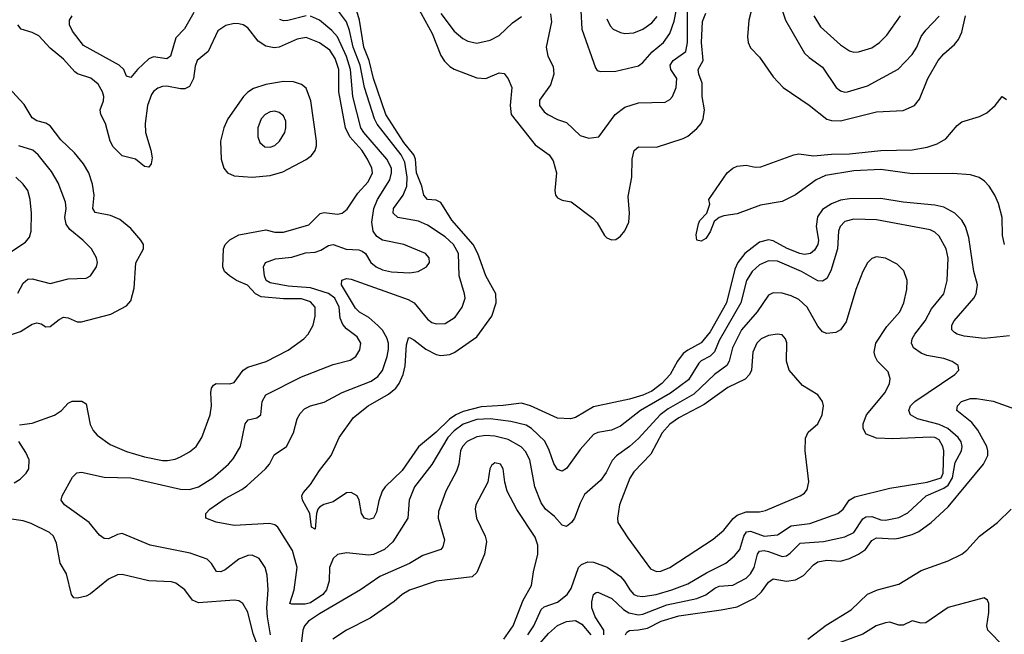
# Model space of a CAD drawing. Header units: inches. Extents: x 1305375 to 1407406, y 744550 to 841633.
# Tile 405 of 509: x 1361394 to 1365780, y 823672 to 826412. Entities that reach past the tile are written whole.
import ezdxf

# ---------------------------------------------------------------- set-up
doc = ezdxf.new("R2010")
doc.units = ezdxf.units.IN
doc.header["$MEASUREMENT"] = 0
doc.layers.add('B3862', color=7, linetype='Continuous')

msp = doc.modelspace()

# ---------------------------------------------------------------- linework, layer by layer
at = {"layer": 'B3862', "color": 5}
for points, elevation in [([(1363132.9, 826530), (1363232.2, 826350), (1363270, 826252.4), (1363286.8, 826226.8), (1363310, 826203.2), (1363330, 826191.5), (1363430, 826152.4), (1363470, 826150.3), (1363530, 826176), (1363551.8, 826171.8), (1363570, 826148.4), (1363586, 826110), (1363578.3, 826030), (1363583.8, 825990), (1363690, 825854.7), (1363752.1, 825810), (1363770, 825782.3), (1363785, 825730), (1363778.4, 825650), (1363781.1, 825630), (1363790, 825618.5), (1363810, 825607.5), (1363850, 825599.6), (1363947.5, 825527.5), (1363966.3, 825506.3), (1363999.5, 825450), (1364010, 825439.5), (1364030, 825430.4), (1364050, 825432.2), (1364070, 825447), (1364090, 825470.4), (1364107.4, 825510), (1364109.8, 825550), (1364104.4, 825624.4), (1364120.8, 825710), (1364122.5, 825790), (1364130.6, 825829.4), (1364150, 825845.8), (1364230, 825843.5), (1364350, 825883), (1364370, 825893.7), (1364410, 825926.5), (1364429, 825950), (1364438.1, 825970), (1364444.3, 826010), (1364434.1, 826070), (1364433.5, 826130), (1364418.6, 826170), (1364416.6, 826190), (1364439.2, 826230), (1364430.8, 826310), (1364436.3, 826403.7), (1364450, 826440.7)], 1220), ([(1364662.8, 826490), (1364642.3, 826410), (1364636.2, 826336.2), (1364638.4, 826310), (1364650, 826287), (1364690, 826245.7), (1364750, 826157.4), (1364794.3, 826110), (1364910, 826031.8), (1364989.2, 825969.2), (1365010, 825962.2), (1365050, 825961.2), (1365210, 826001), (1365330, 826007.5), (1365379.8, 826030), (1365402.3, 826057.7), (1365438.7, 826150), (1365485.4, 826230), (1365510, 826260.7), (1365558.3, 826301.7), (1365576.3, 826323.7), (1365590, 826357.1), (1365607.2, 826430)], 1220), ([(1362510.8, 823670), (1362497.7, 823750), (1362495.1, 823790), (1362500.6, 823870), (1362496.2, 823936.2), (1362487.1, 823970), (1362460.4, 824010), (1362430, 824024.5), (1362410, 824023.8), (1362370, 824006.8), (1362310, 823959.9), (1362290, 823949.9), (1362271.5, 823951.5), (1362248.5, 823988.5), (1362230, 824007.4), (1362154, 824034), (1361975.1, 824070), (1361850, 824121.1), (1361830, 824116.9), (1361790, 824097.4), (1361770, 824098.9), (1361750, 824113.6), (1361704, 824170), (1361593.6, 824250), (1361579.6, 824270), (1361583, 824290), (1361630, 824373), (1361648.7, 824391.3), (1361670, 824395.6), (1361770, 824372.7), (1361890, 824369.5), (1362110, 824319.2), (1362150, 824318.1), (1362190.9, 824330), (1362255, 824370), (1362324.4, 824430), (1362345, 824455), (1362378, 824510), (1362399.3, 824610), (1362412.4, 824627.6), (1362450, 824637.2), (1362468.3, 824650), (1362474.8, 824710), (1362490, 824739.6), (1362650, 824819.4), (1362790, 824874.3), (1362865.9, 824894.1), (1362890.9, 824910), (1362910, 824940.5), (1362913.2, 824970), (1362898, 824998), (1362850, 825034.5), (1362833.2, 825053.2), (1362822.1, 825082.1), (1362816.9, 825130), (1362797.8, 825170), (1362770, 825190.8), (1362690, 825216.3), (1362590, 825223.7), (1362510, 825238.5), (1362492.3, 825250), (1362484.7, 825270), (1362480.4, 825310), (1362489.8, 825330.2), (1362533.7, 825346.3), (1362606.7, 825353.3), (1362667.4, 825372.6), (1362710, 825376.3), (1362735.1, 825384.9), (1362770, 825405.9), (1362790, 825409.4), (1362848.5, 825388.5), (1362905.5, 825385.5), (1362920.3, 825380.3), (1362934.7, 825370), (1362958.6, 825330), (1362981.7, 825310), (1363010, 825297.6), (1363050, 825287.6), (1363130, 825283.5), (1363169.2, 825290), (1363205.6, 825310), (1363219.1, 825330), (1363218.5, 825350), (1363202, 825370), (1363105.1, 825410), (1363009.9, 825429.9), (1362985.6, 825445.6), (1362968.8, 825468.8), (1362962.7, 825510), (1362971.3, 825570), (1362987.3, 825610), (1363042.2, 825697.8), (1363050.9, 825729.1), (1363050.3, 825750), (1363030.3, 825790), (1362926.7, 825910), (1362914.5, 825930), (1362878.4, 826070), (1362868.2, 826190), (1362850, 826248.6), (1362810, 826336.4), (1362784.6, 826364.6), (1362730, 826409.9), (1362690, 826428.4)], 1260), ([(1362170, 826443.7), (1362127.8, 826372.2), (1362089.1, 826330.9), (1362066.5, 826250), (1362050, 826238.5), (1361990, 826246.1), (1361970, 826237.3), (1361918.5, 826190), (1361890, 826154.5), (1361870, 826161.2), (1361857.4, 826190), (1361838, 826210), (1361677.9, 826297.9), (1361630, 826361.3), (1361616.8, 826390), (1361615.6, 826410), (1361628, 826430)], 1260), ([(1363996.5, 823670), (1363995.8, 823690), (1363957.1, 823750), (1363942.9, 823790), (1363942.9, 823817.1), (1363949.9, 823850), (1363962.2, 823857.8), (1363970, 823860.2), (1364032.4, 823832.4), (1364083, 823783), (1364107.4, 823767.4), (1364150, 823758.6), (1364170, 823762.2), (1364276.4, 823803.6), (1364410, 823832), (1364450, 823848.3), (1364490, 823878.5), (1364510, 823886.2), (1364570, 823891.6), (1364630, 823923.1), (1364650, 823942.3), (1364665.9, 823970), (1364681.3, 824030), (1364690, 824042.4), (1364710, 824045.2), (1364730, 824040.8), (1364790, 824018.5), (1364810, 824022.6), (1364826.8, 824033.2), (1364870, 824078.2), (1364974, 824086), (1365070, 824106.9), (1365110, 824126.5), (1365150, 824187.4), (1365163.7, 824196.3), (1365190, 824197.8), (1365230, 824183.1), (1365250, 824180.8), (1365310, 824192.4), (1365350, 824213.6), (1365432.2, 824290), (1365510, 824323.2), (1365530, 824336.3), (1365548.4, 824370), (1365561.5, 824438.5), (1365589.1, 824490), (1365592.2, 824510), (1365587.1, 824530), (1365574.5, 824550), (1365527.9, 824590), (1365490, 824607.6), (1365392.6, 824632.6), (1365362.3, 824650), (1365354.8, 824670), (1365362, 824690), (1365381.1, 824710), (1365559.7, 824830), (1365576.9, 824850), (1365574, 824870), (1365548.1, 824888.1), (1365510, 824901.4), (1365435.2, 824915.2), (1365410, 824925.4), (1365376.1, 824950), (1365366.2, 824970), (1365369, 824990), (1365381.5, 825010), (1365427.1, 825070), (1365456.3, 825123.7), (1365509.8, 825190), (1365525.4, 825250), (1365529.3, 825349.3), (1365520.9, 825390), (1365490, 825446.9), (1365470, 825465.3), (1365450, 825475.7), (1365210, 825519.3), (1365110, 825522.7), (1365070, 825512), (1365049.2, 825490.8), (1365040.8, 825470), (1365036.3, 825390), (1365006.7, 825293.3), (1364990, 825258), (1364970, 825246.9), (1364950, 825248.6), (1364876.1, 825290), (1364770, 825336.1), (1364730, 825337.5), (1364690, 825319.9), (1364657, 825290), (1364632, 825250), (1364606.3, 825150), (1364510, 824982.1), (1364488.3, 824931.7), (1364470, 824911.9), (1364430, 824891.7), (1364418.7, 824881.3), (1364372.7, 824807.3), (1364293.4, 824746.6), (1364159.5, 824670), (1364070, 824600.2), (1364030, 824582.7), (1363970, 824572), (1363950, 824562.8), (1363890, 824496.2), (1363830, 824411), (1363810, 824399.1), (1363790, 824406.6), (1363773.7, 824433.7), (1363753.2, 824493.2), (1363732.8, 824532.8), (1363673.7, 824590), (1363650, 824604.7), (1363581.5, 824621.5), (1363490, 824633.4), (1363430, 824629.3), (1363370, 824609.2), (1363330, 824579.4), (1363301.7, 824550), (1363230.4, 824429.6), (1363153.5, 824330), (1363129, 824270), (1363122.7, 824190), (1363056, 824084), (1363018.9, 824050), (1362970, 824027.2), (1362950, 824024.6), (1362850, 824035.2), (1362810, 824028.6), (1362790, 824009.7), (1362773.5, 823970), (1362773.3, 823910), (1362760.7, 823870), (1362743.9, 823850), (1362690, 823813.1), (1362665.9, 823805.9), (1362605.9, 823805.9), (1362598, 823810), (1362617, 823870), (1362630.4, 823970), (1362610, 824045.1), (1362544, 824150), (1362530, 824159.8), (1362506.8, 824166.8), (1362350, 824156.8), (1362270, 824171.8), (1362223.7, 824190), (1362222.9, 824210), (1362240.5, 824230), (1362310, 824277.8), (1362383, 824317), (1362405.8, 824334.2), (1362489, 824410), (1362506.3, 824430), (1362527.8, 824472.2), (1362582.8, 824510), (1362614, 824570), (1362630, 824632.2), (1362643.8, 824656.2), (1362663.3, 824676.7), (1362689.6, 824690), (1362750, 824707.3), (1362829.9, 824750.1), (1362959.2, 824800.8), (1362990, 824821.3), (1363010, 824848.1), (1363030.9, 824910), (1363037.2, 824942.8), (1363036.7, 824970), (1363030, 824994.4), (1363010, 825028.6), (1362990, 825049.4), (1362950, 825083.9), (1362907.8, 825107.8), (1362890, 825125.6), (1362827.7, 825230), (1362828.5, 825251.5), (1362850, 825258), (1362870, 825256.1), (1363125.3, 825165.3), (1363150.9, 825150), (1363210, 825077.5), (1363230, 825062.9), (1363250, 825055.6), (1363290, 825058), (1363334.5, 825085.5), (1363365.5, 825130), (1363377.8, 825170), (1363376.1, 825190), (1363352.3, 825270), (1363348.6, 825370), (1363326.4, 825410), (1363290, 825444.4), (1363210, 825495.9), (1363170, 825513.7), (1363078.7, 825530), (1363057.4, 825550), (1363059.6, 825570), (1363102.7, 825630), (1363118.7, 825670), (1363119.8, 825710), (1363110, 825776.5), (1363093.8, 825810), (1362986.2, 825946.2), (1362974.6, 825970), (1362929.7, 826109.7), (1362910.6, 826210), (1362879.3, 826290), (1362863.5, 826363.5), (1362850, 826402.4), (1362814.8, 826450)], 1240), ([(1362670, 826429.4), (1362589.1, 826409.1), (1362570, 826407.5), (1362553.2, 826413.2)], 1260), ([(1365803.5, 825003.5), (1365690, 824991.2), (1365601.3, 825001.3), (1365569.9, 825009.9), (1365558, 825018), (1365546.4, 825030), (1365545.8, 825050), (1365556.5, 825070), (1365643.9, 825170), (1365654.5, 825190), (1365659.9, 825230), (1365644.2, 825290), (1365621.8, 825441.8), (1365607.2, 825490), (1365590, 825518.3), (1365560.2, 825550), (1365510, 825575.8), (1365470, 825585.3), (1365330, 825598.1), (1365230, 825615.1), (1365090, 825613.8), (1365050, 825607.9), (1365010, 825591.6), (1364970, 825565.4), (1364947.2, 825532.8), (1364941.5, 825490), (1364952, 825430), (1364949.3, 825410), (1364935.1, 825384.9), (1364916.3, 825370), (1364890, 825365.7), (1364869.7, 825370.3), (1364812.6, 825392.6), (1364750, 825425.7), (1364730, 825430.3), (1364690, 825420.6), (1364624.5, 825370), (1364593.2, 825330), (1364579.9, 825300.1), (1364543.2, 825150), (1364470, 825020.1), (1364430, 824971.2), (1364370, 824939.1), (1364350, 824923.5), (1364324.9, 824890), (1364291.1, 824830), (1364254.5, 824790), (1364210, 824756.4), (1364170, 824738.2), (1364110, 824720.4), (1363950, 824686.3), (1363870, 824638), (1363847.5, 824632.5), (1363790, 824635.4), (1363670, 824691), (1363630, 824703.1), (1363547.5, 824692.5), (1363450, 824686.6), (1363370, 824665.6), (1363336.3, 824650), (1363309.1, 824630.9), (1363250, 824572.7), (1363170, 824507.7), (1363098.1, 824401.9), (1363022, 824330), (1363008.6, 824310), (1362993.2, 824266.8), (1362983.4, 824216.6), (1362970, 824189.8), (1362950, 824184.1), (1362929.9, 824189.9), (1362917.4, 824210), (1362906.2, 824270), (1362896.8, 824290), (1362870, 824304.2), (1362850, 824302.3), (1362790, 824263), (1362749.5, 824250.5), (1362730, 824239.2), (1362722.2, 824230), (1362716.9, 824210), (1362710, 824140.9), (1362694, 824150), (1362686.1, 824210), (1362654.6, 824270), (1362651.1, 824290), (1362657.2, 824302.8), (1362690, 824339.5), (1362730, 824403.1), (1362782, 824470), (1362817.7, 824550), (1362881.8, 824638.2), (1362946, 824690), (1363037.5, 824742.5), (1363069.2, 824770), (1363084.4, 824790), (1363102.2, 824830), (1363111.7, 824868.3), (1363117.8, 824962.2), (1363126.5, 824993.5), (1363130, 824995.8), (1363150, 824984.4), (1363203.3, 824943.3), (1363250, 824919.9), (1363270, 824915.2), (1363310, 824919.9), (1363332.3, 824930), (1363430, 824998.2), (1363497.1, 825090), (1363516.7, 825150), (1363514.7, 825190), (1363470.3, 825270.3), (1363434.3, 825370), (1363414.5, 825410), (1363318.6, 825518.6), (1363270, 825596.9), (1363250, 825608.2), (1363210, 825611.2), (1363194.5, 825630), (1363186.2, 825670), (1363162.3, 825730), (1363156.7, 825790), (1363149.5, 825810), (1363105.2, 825865.2), (1363025.4, 825990), (1362970.6, 826150), (1362951.6, 826230), (1362927.2, 826290), (1362907.8, 826410), (1362896.4, 826450)], 1220), ([(1363270, 826439.3), (1363330, 826361.3), (1363368.3, 826328.3), (1363390, 826316.1), (1363430, 826307.4), (1363490, 826320.5), (1363530, 826341.8), (1363590, 826398.4), (1363630, 826426.1)], 1240), ([(1363758.4, 826438.4), (1363762.3, 826402.3), (1363739.7, 826290), (1363747.4, 826250), (1363770, 826204), (1363773.7, 826170), (1363757.9, 826122.1), (1363710, 826054), (1363710.3, 826030), (1363730, 826001.1), (1363746, 825990), (1363790, 825967.2), (1363830, 825953.4), (1363890, 825895.6), (1363930, 825883.5), (1363973.3, 825890), (1364046.8, 825990), (1364090, 826023), (1364150, 826041.3), (1364270, 826044), (1364290, 826056.5), (1364301.7, 826070), (1364318.5, 826110), (1364320.7, 826150), (1364294.1, 826190), (1364291.2, 826210), (1364305.4, 826230), (1364360.7, 826270), (1364369.2, 826310.8), (1364368.3, 826448.3)], 1240), ([(1363893.2, 826453.2), (1363898.5, 826370), (1363958.3, 826198.3), (1363966.3, 826186.3), (1363981.2, 826181.2), (1364050, 826182.3), (1364150, 826207.1), (1364170, 826221.8), (1364211.7, 826268.3), (1364262.6, 826310), (1364290, 826350.2), (1364310, 826405.3), (1364317.9, 826450)], 1260), ([(1364010, 826416.4), (1364024.2, 826384.2), (1364038.3, 826370), (1364070, 826355.3), (1364090, 826350.1), (1364130, 826353.7), (1364170, 826369.5), (1364210, 826397.7), (1364233.4, 826426.6)], 1280), ([(1364792.6, 826450), (1364805, 826410), (1364890, 826263.1), (1364910, 826243.2), (1364970, 826200.2), (1365030.3, 826110), (1365050, 826094.4), (1365070, 826088.6), (1365082, 826090), (1365170, 826117), (1365307.8, 826192.2), (1365370, 826256.9), (1365390.5, 826290), (1365410, 826337.3), (1365430, 826365.8), (1365490, 826428.7)], 1240), ([(1364930.8, 826430), (1364960.9, 826380.9), (1365050, 826299.7), (1365090, 826272.9), (1365110, 826267.7), (1365130, 826268.5), (1365190, 826286.5), (1365224, 826310), (1365256.5, 826343.6), (1365317.8, 826430)], 1260), ([(1361393.9, 824606.1), (1361450, 824613.2), (1361550, 824649.3), (1361580.4, 824670), (1361610, 824702.8), (1361628.5, 824711.5), (1361671.1, 824711.1), (1361690, 824699.1), (1361707.6, 824607.6), (1361720.8, 824580.8), (1361739.2, 824559.2), (1361797.8, 824517.8), (1361870, 824486.7), (1361950, 824463.3), (1362030, 824447.3), (1362052.9, 824447.1), (1362086.6, 824453.4), (1362110, 824463.9), (1362150, 824486.2), (1362180.9, 824510), (1362206.2, 824550), (1362242.9, 824650), (1362248.3, 824690), (1362245.5, 824750), (1362248, 824770), (1362257.3, 824782.7), (1362270, 824790.2), (1362330, 824789.5), (1362350, 824795.2), (1362390.4, 824849.6), (1362410, 824863.5), (1362492.1, 824887.9), (1362590, 824938.5), (1362659.8, 824990), (1362679.3, 825010), (1362701.8, 825050), (1362710.6, 825090), (1362710.6, 825130), (1362690, 825154.4), (1362650, 825167.7), (1362570, 825168), (1362470, 825176.9), (1362443.9, 825190), (1362408.6, 825228.6), (1362359.5, 825250), (1362328.6, 825270), (1362306.5, 825290), (1362299.3, 825310), (1362302.4, 825390), (1362309.8, 825410), (1362330, 825430.1), (1362370, 825453), (1362490, 825475.1), (1362530, 825465.3), (1362570, 825465), (1362682.2, 825497.8), (1362732.5, 825547.5), (1362750, 825552.6), (1362810, 825545.3), (1362830, 825550.2), (1362853, 825567), (1362901, 825639), (1362946.3, 825690), (1362965.4, 825730), (1362962.9, 825750), (1362944, 825790), (1362917.6, 825830), (1362865.4, 825890), (1362845.6, 825930), (1362815.5, 826090), (1362815.2, 826190), (1362798.8, 826238.8), (1362775.7, 826275.7), (1362730, 826309.5), (1362670, 826332.5), (1362630, 826324.8), (1362550, 826289.5), (1362527.5, 826287.5), (1362490, 826293.6), (1362456, 826316), (1362410, 826375.3), (1362390, 826389), (1362370, 826394.1), (1362350, 826394.7), (1362313, 826387), (1362277.5, 826362.5), (1362233.2, 826270), (1362184.2, 826230), (1362175.4, 826204.6), (1362168.1, 826150), (1362150, 826114.6), (1362130, 826104.5), (1362110, 826103.6), (1362050, 826115.6), (1362030, 826114.5), (1362010, 826107.3), (1361990, 826091.6), (1361981.4, 826078.6), (1361963.4, 826030), (1361952.5, 825950), (1361955.2, 825910), (1361978.6, 825830), (1361984.1, 825795.9), (1361979.7, 825770), (1361970, 825754.3), (1361950, 825757.2), (1361909.9, 825789.9), (1361850, 825805.6), (1361810, 825845), (1361796.8, 825870), (1361776, 825950), (1361755.7, 825990), (1361753.3, 826010), (1361767.5, 826050), (1361768.7, 826070), (1361763, 826090), (1361744.3, 826124.3), (1361711.8, 826151.8), (1361651.5, 826171.5), (1361639.3, 826179.3), (1361590, 826236.5), (1361530, 826285.2), (1361479.9, 826339.9), (1361450, 826354.8), (1361400.7, 826370), (1361386, 826390)], 1280), ([(1361323.8, 824996.2), (1361398.6, 825021.4), (1361450, 825055), (1361470, 825060.8), (1361490, 825055.6), (1361510, 825043.6), (1361530, 825044), (1361570, 825076.2), (1361590, 825085.8), (1361610, 825083), (1361650, 825065.8), (1361670, 825065), (1361799.9, 825100.1), (1361870, 825136.5), (1361890, 825159.3), (1361904.6, 825215.4), (1361911.2, 825328.8), (1361945.8, 825390), (1361945.1, 825410), (1361933.5, 825430), (1361890, 825481), (1361840.9, 825520.9), (1361799.4, 825539.3), (1361730, 825552.2), (1361719.5, 825570), (1361726, 825630), (1361718.4, 825678.4), (1361701.7, 825730), (1361677.9, 825770), (1361638.1, 825818.1), (1361577.3, 825877.3), (1361530, 825939.1), (1361510, 825951.2), (1361470, 825960.9), (1361450, 825974.8), (1361414.4, 826034.4), (1361344.2, 826110)], 1320), ([(1365780.5, 825410), (1365772, 825450), (1365771, 825530), (1365753.3, 825593.3), (1365737.6, 825630), (1365713.1, 825670), (1365692.2, 825692.2), (1365668.5, 825708.5), (1365630, 825721.2), (1365550, 825726.6), (1365370, 825725.3), (1365230, 825744.6), (1365110, 825738.6), (1364983.1, 825716.9), (1364941.7, 825698.3), (1364850, 825630.7), (1364790, 825601.5), (1364694.5, 825585.5), (1364590, 825547), (1364530, 825538.4), (1364510.4, 825530), (1364488.1, 825511.9), (1364470, 825467), (1364450, 825436.9), (1364430, 825424.7), (1364410, 825429.4), (1364407.1, 825452.9), (1364417.4, 825502.6), (1364423.5, 825516.5), (1364454.5, 825550), (1364468, 825590), (1364464, 825610), (1364545.2, 825730), (1364570, 825750.7), (1364590, 825759.1), (1364630, 825764), (1364670, 825754.4), (1364695.6, 825755.6), (1364842.9, 825810), (1364865.4, 825814.6), (1364930, 825806), (1365010, 825813), (1365090, 825813.5), (1365230, 825828.9), (1365370, 825832.1), (1365436.5, 825843.5), (1365481.2, 825858.8), (1365518.9, 825881.1), (1365570, 825940.4), (1365590, 825956.6), (1365670, 825981.1), (1365702.4, 825997.6), (1365739.3, 826030), (1365770, 826070.3), (1365790, 826056.3)], 1180), ([(1361386.7, 825193.4), (1361410, 825236.9), (1361430, 825255.2), (1361450, 825256.6), (1361530, 825236.6), (1361610, 825257.6), (1361690, 825259.5), (1361710, 825270.5), (1361736.3, 825310), (1361740.5, 825330), (1361736.9, 825350), (1361714.3, 825390), (1361675.1, 825430), (1361617, 825477), (1361600.9, 825500.9), (1361595.2, 825530), (1361601.2, 825570), (1361598.4, 825598.4), (1361565.4, 825685.4), (1361536.1, 825736.1), (1361475.9, 825810), (1361453.3, 825830), (1361389.9, 825849.9)], 1340), ([(1361323.7, 825356.3), (1361419.7, 825420.3), (1361437.4, 825442.6), (1361445.8, 825470), (1361447.3, 825550), (1361441.5, 825610), (1361429.8, 825650), (1361410, 825679.2), (1361377.6, 825710)], 1360), ([(1363656.9, 823670), (1363684.3, 823710), (1363717.1, 823782.9), (1363730, 823794), (1363790, 823815.6), (1363832.6, 823850), (1363850, 823876.9), (1363883.4, 823970), (1363896.2, 823983.8), (1363925.3, 823994.7), (1363950, 823993.9), (1364010.7, 823970.7), (1364070, 823929.5), (1364088.7, 823908.7), (1364111.5, 823870), (1364130, 823850.1), (1364144.1, 823844.1), (1364170, 823840.3), (1364229.7, 823850), (1364299.3, 823870), (1364370, 823897.2), (1364453.3, 823946.7), (1364538.9, 823990), (1364578.2, 824021.8), (1364602.1, 824050), (1364619.7, 824110), (1364630.9, 824129.1), (1364650, 824132.4), (1364710, 824109.7), (1364770, 824116.1), (1364830, 824155.3), (1364914.1, 824165.9), (1365038.7, 824210), (1365062, 824230), (1365089.5, 824270), (1365114.8, 824285.2), (1365270, 824323.1), (1365435.8, 824350), (1365498.2, 824370), (1365507.6, 824390), (1365509.9, 824490), (1365506.6, 824510), (1365490, 824538.6), (1365470, 824548.8), (1365450, 824551.6), (1365283.5, 824543.5), (1365210, 824546.1), (1365164.8, 824564.8), (1365150.8, 824590), (1365150.7, 824610), (1365165.5, 824650), (1365248.6, 824750), (1365268.5, 824790), (1365271, 824811), (1365262.4, 824842.4), (1365215.6, 824890), (1365204.6, 824910), (1365200.3, 824930), (1365208.2, 824970), (1365256.3, 825043.7), (1365314.4, 825110), (1365333, 825150), (1365346, 825210), (1365347.3, 825250), (1365332, 825292), (1365302, 825322), (1365250, 825349.7), (1365210, 825355.1), (1365190, 825348), (1365170, 825327.6), (1365150.2, 825289.8), (1365118.9, 825210), (1365074.8, 825065.2), (1365050.2, 825029.8), (1365030, 825018), (1364990, 825012.9), (1364970, 825021), (1364950, 825046.6), (1364902.5, 825130), (1364864.5, 825164.5), (1364830, 825181.5), (1364790, 825192.8), (1364750, 825194.2), (1364730, 825184.7), (1364678.9, 825110), (1364609.7, 825030), (1364568.6, 824950), (1364554.3, 824890), (1364543.6, 824870), (1364489.2, 824830.8), (1364396.7, 824743.3), (1364283.4, 824676.6), (1364246.8, 824650), (1364150, 824545.6), (1364110, 824509.4), (1364052.3, 824467.7), (1364033.4, 824446.6), (1364006.6, 824393.4), (1363981.8, 824358.2), (1363910, 824294.7), (1363890, 824257.4), (1363865.4, 824190), (1363852.1, 824170), (1363830, 824152.9), (1363810, 824158.5), (1363776.9, 824196.9), (1363736.5, 824230), (1363717.7, 824257.7), (1363688.7, 824330), (1363666.9, 824450), (1363646.8, 824486.8), (1363627.4, 824507.4), (1363570, 824541.3), (1363510, 824555.9), (1363470, 824557.9), (1363430, 824552.7), (1363387.8, 824532.2), (1363366.3, 824510), (1363357.6, 824490), (1363349.6, 824430.5), (1363340.6, 824399.4), (1363292.9, 824310), (1363259.8, 824220.2), (1363258.5, 824190), (1363286.3, 824093.7), (1363278.6, 824061.4), (1363270, 824049.8), (1363190, 824023.7), (1363130, 823987.9), (1362998.5, 823930), (1362911.6, 823870), (1362730, 823763.6), (1362680.7, 823730), (1362663.5, 823710), (1362654.8, 823690), (1362640.1, 823570)], 1260), ([(1364093.3, 823670), (1364098.5, 823681.5), (1364110.4, 823689.5), (1364150, 823691.5), (1364190, 823699.7), (1364252, 823730), (1364330, 823754.7), (1364519.4, 823780.6), (1364590, 823795.3), (1364670, 823834), (1364698.2, 823861.8), (1364730, 823905.2), (1364750, 823919.7), (1364810, 823908.5), (1364850, 823914.4), (1364885.3, 823934.7), (1364930, 823982.2), (1364950, 823995.5), (1364990, 824002.1), (1365050, 823998.2), (1365089.8, 824010), (1365130, 824029.7), (1365161.4, 824050), (1365190, 824090.9), (1365210, 824101.7), (1365290, 824097.2), (1365310, 824100.1), (1365370, 824116.9), (1365398.9, 824130), (1365454.6, 824170), (1365530, 824240.9), (1365686.9, 824430), (1365705.9, 824470), (1365707.2, 824490), (1365702.1, 824510), (1365662.5, 824582.5), (1365635.7, 824615.7), (1365568.5, 824670), (1365571, 824690), (1365589.8, 824710), (1365630, 824723.5), (1365656.5, 824723.5), (1365730, 824711.1), (1365850, 824668.9)], 1220), ([(1361370, 824347.1), (1361396.1, 824363.9), (1361422.8, 824390), (1361435.3, 824410), (1361436.8, 824450), (1361422.2, 824482.2), (1361390, 824531.5)], 1280), ([(1363551.3, 823650), (1363592.5, 823710), (1363636.3, 823823.7), (1363674.5, 823890), (1363682.5, 823950), (1363701.6, 824030), (1363702.6, 824070), (1363690, 824104.7), (1363608, 824228), (1363566, 824310), (1363554.6, 824350), (1363548.2, 824410), (1363536.3, 824430), (1363510, 824436), (1363495.2, 824424.7), (1363488.2, 824410), (1363479.6, 824350), (1363426.2, 824250), (1363422.3, 824230), (1363428.4, 824190), (1363467.4, 824110), (1363474.2, 824085.8), (1363465.3, 824030), (1363430, 823948.2), (1363410, 823928.7), (1363250, 823909), (1363130, 823868.5), (1363098.2, 823850), (1363061.8, 823818.2), (1362955.7, 823744.3), (1362850.3, 823690), (1362789.2, 823650)], 1280), ([(1362473.7, 823570), (1362434.8, 823674.8), (1362410, 823771.2), (1362388.8, 823808.8), (1362370, 823821.5), (1362350, 823824.7), (1362190, 823812.6), (1362164.4, 823824.4), (1362130, 823870.9), (1362090, 823899.8), (1362070, 823905.6), (1361970, 823910.7), (1361850, 823938.8), (1361830, 823936.8), (1361790, 823917.5), (1361710, 823852.2), (1361690, 823842.3), (1361652.5, 823832.5), (1361635.4, 823835.4), (1361624.8, 823850), (1361602.2, 823942.2), (1361574.5, 823990), (1361558.9, 824078.9), (1361544.2, 824110), (1361526.6, 824126.6), (1361446.1, 824166.1), (1361410, 824177.9), (1361347.1, 824187.1)], 1280), ([(1364904.5, 823650), (1364987, 823713), (1365098.5, 823781.4), (1365170, 823850.9), (1365214.5, 823870), (1365310, 823895.3), (1365410, 823957.2), (1365530, 824000.1), (1365590.3, 824029.7), (1365612.4, 824047.6), (1365670, 824110.1), (1365749, 824171), (1365810, 824229.4)], 1180), ([(1365777.8, 823617.8), (1365706.6, 823690), (1365701.6, 823710), (1365710.4, 823769.6), (1365710.9, 823810), (1365705, 823825), (1365690, 823835), (1365530, 823792.3), (1365430, 823723.1), (1365410, 823721.4), (1365370, 823732), (1365330, 823712.2), (1365310, 823713.3), (1365270, 823726.1), (1365250, 823723.8), (1365209.7, 823710.3), (1365150, 823672.5), (1365032.4, 823630)], 1180), ([(1363700.8, 823619.2), (1363750, 823675.4), (1363790, 823710.7), (1363830, 823729.5), (1363870, 823733.7), (1363897.8, 823717.8), (1363938.5, 823670)], 1240)]:
    msp.add_lwpolyline(points, dxfattribs=dict(at, elevation=elevation))
for points, elevation in [([(1362570, 826136.9), (1362490, 826122.8), (1362435, 826105), (1362410.5, 826089.5), (1362391.6, 826070), (1362321.2, 825970), (1362303.7, 825930), (1362289.3, 825870), (1362292.3, 825790), (1362303.6, 825750), (1362320.4, 825730), (1362350, 825716.5), (1362430, 825709.5), (1362510, 825717.6), (1362565.9, 825734.1), (1362671, 825789), (1362693.4, 825806.6), (1362710.4, 825829.6), (1362716.3, 825850), (1362715.8, 825870), (1362691.6, 826050), (1362670, 826106.4), (1362650, 826123.7), (1362614.5, 826134.5)], 1320), ([(1362530, 826004.5), (1362510, 826001.4), (1362488, 825990), (1362470, 825969.6), (1362454.7, 825930), (1362454.4, 825890), (1362464.2, 825864.2), (1362486, 825846), (1362510, 825844.1), (1362530, 825851.3), (1362551.8, 825870), (1362575.5, 825910), (1362580.3, 825930), (1362579.4, 825959.4), (1362570, 825983.6), (1362550, 825999.2)], 1340), ([(1364770, 825010.9), (1364730, 825004.1), (1364696.5, 824990), (1364676.9, 824970), (1364660.1, 824930), (1364654.3, 824850), (1364644.6, 824830), (1364625.4, 824810), (1364547.7, 824772.3), (1364443.3, 824696.7), (1364330, 824637.3), (1364290, 824609.5), (1364255.6, 824570), (1364205, 824475), (1364130, 824396.8), (1364111.5, 824368.5), (1364065.5, 824250), (1364056.9, 824190), (1364058.6, 824170), (1364102.5, 824102.5), (1364203.9, 823963.9), (1364230, 823952.3), (1364250, 823953), (1364290, 823969.4), (1364483.6, 824096.4), (1364530, 824136), (1364571.5, 824188.5), (1364590, 824203.8), (1364630, 824217.6), (1364690, 824218.6), (1364716.1, 824223.9), (1364870, 824289.4), (1364890, 824301.8), (1364902.1, 824317.9), (1364908.8, 824351.2), (1364892.6, 824490), (1364894, 824546), (1364906.1, 824573.9), (1364949.7, 824610), (1364968, 824650), (1364974.7, 824690), (1364969.5, 824710), (1364950, 824739.3), (1364881.3, 824781.3), (1364821.5, 824850), (1364809.8, 824890), (1364811.6, 824971.6), (1364806, 824990), (1364790, 825007.6)], 1280)]:
    msp.add_lwpolyline(points, close=True, dxfattribs=dict(at, elevation=elevation))

doc.saveas('drawing.dxf')
